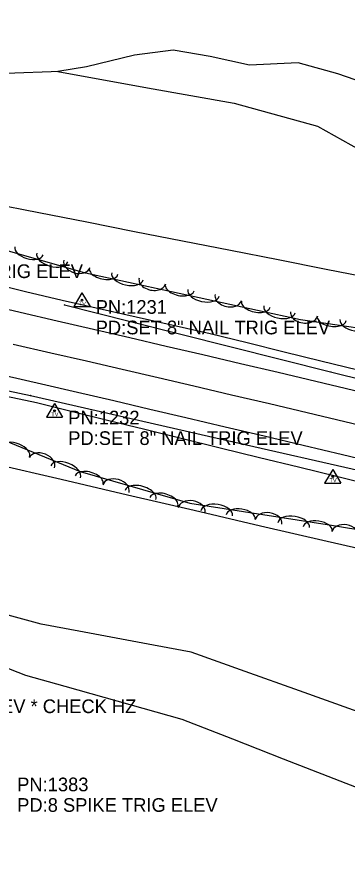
# Model space of a CAD drawing. Extents: x 1441650 to 1491889, y 345904 to 358319.
# Drawn here: x 1469431.5 to 1469552.2, y 348848.8 to 349157 of the extents above; entities that cross this region are included whole.
import ezdxf

# ---------------------------------------------------------------- set-up
doc = ezdxf.new("R2010")
doc.units = 0
for name, color, linetype in [('S_EDGE_PAVEMENT', 7, 'Continuous'), ('S_GUARDRAIL', 7, 'Continuous'), ('S_PAVEMENT_CROWN', 7, 'Continuous'), ('S_RDW_PT_SYM', 7, 'Continuous'), ('S_SECONDARY_CTL', 7, 'Continuous'), ('S_SECONDARY_CTL_ANNOT', 7, 'Continuous'), ('S_SHOULDER', 7, 'Continuous'), ('S_STREAM', 7, 'Continuous'), ('S_TREE', 7, 'Continuous')]:
    doc.layers.add(name, color=color, linetype=linetype)

msp = doc.modelspace()

# ---------------------------------------------------------------- linework, layer by layer
at = {"layer": 'S_EDGE_PAVEMENT'}
for points in [[(1469419.25, 349052.21), (1469432.73, 349049.08), (1469446.22, 349045.94), (1469459.52, 349042.84), (1469472.82, 349039.74), (1469486.12, 349036.64), (1469499.43, 349033.54), (1469513.19, 349030.3), (1469526.96, 349027.07), (1469540.73, 349023.84), (1469554.5, 349020.61), (1469577.8, 349014.94), (1469601.11, 349009.26), (1469613.89, 349006.24), (1469626.66, 349003.22), (1469639.44, 349000.2), (1469652.21, 348997.18), (1469665.34, 348994.03), (1469678.48, 348990.88)], [(1469427.24, 349025.89), (1469440.56, 349022.82), (1469453.74, 349019.77), (1469466.92, 349016.72), (1469480.11, 349013.66), (1469493.29, 349010.61), (1469507.58, 349007.21), (1469521.86, 349003.81), (1469536.14, 349000.41), (1469550.42, 348997.01), (1469572.32, 348991.8), (1469594.21, 348986.6), (1469607.78, 348983.4), (1469621.35, 348980.2), (1469634.91, 348977), (1469648.48, 348973.8), (1469660.76, 348970.87), (1469673.05, 348967.94)]]:
    msp.add_lwpolyline(points, dxfattribs=at)
at = {"layer": 'S_GUARDRAIL'}
for p, q in [((1469448.89, 349051.71), (1469473.04, 349045.66)), ((1469473.04, 349045.66), (1469546.12, 349027.27)), ((1469391.8, 349027.99), (1469436.5, 349018.65)), ((1469546.12, 349027.27), (1469592.4, 349015.58)), ((1469436.5, 349018.65), (1469510.07, 349001.83)), ((1469510.07, 349001.83), (1469585.29, 348984.57))]:
    msp.add_line(p, q, dxfattribs=at)
at = {"layer": 'S_PAVEMENT_CROWN'}
msp.add_lwpolyline([(1469430.22, 349037.42), (1469443.93, 349034.25), (1469457, 349031.21), (1469470.06, 349028.17), (1469483.13, 349025.13), (1469496.2, 349022.09), (1469509.98, 349018.86), (1469523.76, 349015.62), (1469537.55, 349012.39), (1469551.33, 349009.16), (1469574.83, 349003.49), (1469598.33, 348997.83), (1469611.69, 348994.65), (1469625.05, 348991.48), (1469638.41, 348988.3), (1469651.78, 348985.13), (1469675.17, 348979.51)], dxfattribs=at)
at = {"layer": 'S_RDW_PT_SYM'}
for points in [[(1469448.89, 349051.71), (1469448.89, 349051.76), (1469448.89, 349051.71), (1469448.84, 349051.71), (1469448.89, 349051.71), (1469448.89, 349051.66), (1469448.89, 349051.71), (1469448.94, 349051.71)], [(1469473.04, 349045.66), (1469473.04, 349045.71), (1469473.04, 349045.66), (1469472.99, 349045.66), (1469473.04, 349045.66), (1469473.04, 349045.61), (1469473.04, 349045.66), (1469473.09, 349045.66)], [(1469546.12, 349027.27), (1469546.12, 349027.32), (1469546.12, 349027.27), (1469546.07, 349027.27), (1469546.12, 349027.27), (1469546.12, 349027.22), (1469546.12, 349027.27), (1469546.17, 349027.27)], [(1469436.5, 349018.65), (1469436.5, 349018.7), (1469436.5, 349018.65), (1469436.45, 349018.65), (1469436.5, 349018.65), (1469436.5, 349018.6), (1469436.5, 349018.65), (1469436.55, 349018.65)], [(1469510.07, 349001.83), (1469510.07, 349001.88), (1469510.07, 349001.83), (1469510.02, 349001.83), (1469510.07, 349001.83), (1469510.07, 349001.78), (1469510.07, 349001.83), (1469510.12, 349001.83)]]:
    msp.add_lwpolyline(points, dxfattribs=at)
at = {"layer": 'S_SECONDARY_CTL'}
for p, q in [((1469455.33, 349056.06), (1469452.32, 349051.11)), ((1469455.33, 349056.06), (1469458.28, 349051.11)), ((1469452.32, 349051.11), (1469458.28, 349051.11)), ((1469445.32, 349015.63), (1469442.31, 349010.68)), ((1469445.32, 349015.63), (1469448.27, 349010.68)), ((1469442.31, 349010.68), (1469448.27, 349010.68)), ((1469546.9, 348991.55), (1469543.89, 348986.6)), ((1469546.9, 348991.55), (1469549.85, 348986.6)), ((1469543.89, 348986.6), (1469549.85, 348986.6))]:
    msp.add_line(p, q, dxfattribs=at)
for centre, radius in [((1469455.33, 349053.45), 0.311), ((1469455.33, 349053.45), 0.183), ((1469455.33, 349053.45), 0.103), ((1469445.32, 349013.02), 0.311), ((1469445.32, 349013.02), 0.183), ((1469445.32, 349013.02), 0.103), ((1469546.9, 348988.94), 0.311), ((1469546.9, 348988.94), 0.183), ((1469546.9, 348988.94), 0.103)]:
    msp.add_circle(centre, radius, dxfattribs=at)
at = {"layer": 'S_SHOULDER'}
for points in [[(1469421.3, 349059.85), (1469434.71, 349056.63), (1469448.13, 349053.41), (1469461.64, 349050.37), (1469475.16, 349047.34), (1469488.67, 349044.3), (1469502.19, 349041.26), (1469515.66, 349037.93), (1469529.13, 349034.6), (1469542.6, 349031.26), (1469556.07, 349027.93), (1469579.39, 349021.73), (1469602.72, 349015.54), (1469623.48, 349010.2), (1469644.24, 349004.86), (1469643.53, 349002.39)], [(1469425.45, 349018.86), (1469438.7, 349016.01), (1469451.9, 349012.75), (1469465.1, 349009.5), (1469478.3, 349006.25), (1469491.49, 349002.99), (1469505.8, 348999.5), (1469520.1, 348996), (1469534.41, 348992.5), (1469548.71, 348989.01), (1469570.35, 348983.64), (1469591.98, 348978.28), (1469614.26, 348974.05), (1469636.53, 348969.83), (1469637.64, 348971.54)]]:
    msp.add_lwpolyline(points, dxfattribs=at)
at = {"layer": 'S_STREAM'}
for points in [[(1469447.37, 349137.02), (1469407.58, 349135.54), (1469388.05, 349139.84), (1469349.47, 349149.72), (1469327.22, 349154.83), (1469309.85, 349156.92), (1469298.93, 349156.96)], [(1469601.64, 349139.11), (1469630.61, 349123.99), (1469637.38, 349116.26), (1469632.79, 349114.35), (1469620.28, 349117.1), (1469603.73, 349121.73), (1469579.6, 349127.05), (1469567.36, 349129.74), (1469548.82, 349136.16), (1469534.23, 349140.12), (1469516.45, 349139.32), (1469502.1, 349142.43), (1469488.63, 349144.79), (1469474.56, 349142.99), (1469457, 349138.68), (1469446.51, 349137), (1469479.31, 349130.97), (1469510.94, 349125.48), (1469541.37, 349117.06), (1469562.66, 349105.03), (1469588.91, 349093.05), (1469629.42, 349075.01), (1469666.05, 349061.18), (1469685.57, 349054.77)], [(1469692.44, 348860.24), (1469678.8, 348862.98), (1469665.15, 348865.73), (1469651.51, 348868.47), (1469637.87, 348871.22), (1469621.98, 348877.54), (1469606.09, 348883.86), (1469590.21, 348890.17), (1469574.32, 348896.49), (1469554.52, 348903.56), (1469534.73, 348910.63), (1469514.93, 348917.7), (1469495.14, 348924.78), (1469481.47, 348927.33), (1469467.8, 348929.88), (1469454.13, 348932.44), (1469440.46, 348934.99), (1469421.54, 348940.2), (1469402.62, 348945.41), (1469383.7, 348950.62), (1469364.78, 348955.83)], [(1469706.8, 348827.09), (1469688.69, 348833.19), (1469670.58, 348839.29), (1469652.47, 348845.39), (1469634.36, 348851.49), (1469617.26, 348856.44), (1469600.15, 348861.39), (1469583.05, 348866.33), (1469565.94, 348871.28), (1469547.43, 348878.51), (1469528.91, 348885.75), (1469510.39, 348892.98), (1469491.87, 348900.21), (1469477.62, 348904.24), (1469463.38, 348908.27), (1469449.13, 348912.3), (1469434.88, 348916.34), (1469416.64, 348923.4), (1469398.4, 348930.45), (1469380.16, 348937.51), (1469361.92, 348944.57)]]:
    msp.add_lwpolyline(points, dxfattribs=at)
at = {"layer": 'S_TREE'}
for points in [[(1469920.28, 348983.98), (1469894.25, 348972.35), (1469872.15, 348968.55), (1469838.27, 348976.38), (1469815.01, 348988.67), (1469787.15, 348997.61), (1469766.76, 349001.75), (1469734.63, 348992.88), (1469713.52, 349000.4), (1469695.67, 349022.68), (1469664.89, 349043.91), (1469637.74, 349047.02), (1469609.33, 349038.21), (1469573.75, 349040.67), (1469535.08, 349046.27), (1469456.66, 349063.31), (1469365.09, 349089.55), (1469288.22, 349106.09), (1469177.54, 349130.46)], [(1469422.08, 349088.92), (1469439.57, 349085.48), (1469457.06, 349082.03), (1469474.55, 349078.58), (1469492.04, 349075.14), (1469509.53, 349071.69), (1469527.02, 349068.24), (1469544.52, 349064.8), (1469562.01, 349061.35), (1469579.5, 349057.91), (1469596.99, 349054.46), (1469614.48, 349051.01), (1469631.97, 349047.57), (1469649.46, 349044.12), (1469666.95, 349040.67), (1469684.44, 349037.23), (1469701.93, 349033.78), (1469719.43, 349030.33), (1469736.92, 349026.89), (1469754.41, 349023.44)], [(1469422.08, 349088.92), (1469439.57, 349085.48), (1469457.06, 349082.03), (1469474.55, 349078.58), (1469492.04, 349075.14), (1469509.53, 349071.69), (1469527.02, 349068.24), (1469544.52, 349064.8), (1469562.01, 349061.35), (1469579.5, 349057.91), (1469596.99, 349054.46), (1469614.48, 349051.01), (1469631.97, 349047.57), (1469649.46, 349044.12), (1469666.95, 349040.67), (1469684.44, 349037.23), (1469701.93, 349033.78), (1469719.43, 349030.33), (1469736.92, 349026.89), (1469754.41, 349023.44)], [(1469243.71, 349044.24), (1469349.73, 349020.88), (1469418.15, 349005.79), (1469454.66, 348990.86), (1469494.72, 348979.25), (1469546.41, 348971.22), (1469603.87, 348961.7), (1469659.31, 348946.57), (1469705.66, 348935.86), (1469750.92, 348926.02), (1469794.43, 348920.88), (1469832.76, 348912.43), (1469851.27, 348882.95), (1469845.8, 348858.11), (1469809.87, 348796.61)], [(1469423.39, 348993.63), (1469447.67, 348987.98), (1469471.96, 348982.32), (1469496.25, 348976.67), (1469520.53, 348971.02), (1469544.82, 348965.36), (1469557.14, 348962.53), (1469569.46, 348959.7), (1469581.78, 348956.87), (1469594.1, 348954.04), (1469606.42, 348951.21), (1469618.74, 348948.37), (1469631.06, 348945.54), (1469643.38, 348942.71), (1469655.7, 348939.88), (1469668.02, 348937.05), (1469680.34, 348934.21), (1469692.66, 348931.38), (1469704.99, 348928.55), (1469717.31, 348925.72), (1469729.63, 348922.89), (1469741.95, 348920.06)], [(1469423.39, 348993.63), (1469447.67, 348987.98), (1469471.96, 348982.32), (1469496.25, 348976.67), (1469520.53, 348971.02), (1469544.82, 348965.36), (1469557.14, 348962.53), (1469569.46, 348959.7), (1469581.78, 348956.87), (1469594.1, 348954.04), (1469606.42, 348951.2), (1469618.74, 348948.37), (1469631.06, 348945.54), (1469643.38, 348942.71), (1469655.7, 348939.88), (1469668.02, 348937.05), (1469680.35, 348934.21), (1469692.67, 348931.38), (1469704.99, 348928.55), (1469717.31, 348925.72), (1469729.63, 348922.89), (1469741.95, 348920.05)]]:
    msp.add_lwpolyline(points, dxfattribs=at)
for centre, major_axis, ratio, start_param, end_param in [((1469435.95, 349071.45), (5.14, -1.47), 0.540698, 3.141593, 6.283185), ((1469444.47, 349069.01), (5.64, -1.62), 0.550078, 3.141593, 6.283185), ((1469453.45, 349066.71), (4.76, -1.36), 0.685309, 3.141593, 6.283185), ((1469463.24, 349064.05), (5.22, -1.14), 0.540725, 3.141612, 6.283205), ((1469471.91, 349062.17), (5.73, -1.25), 0.550105, 3.141613, 6.283205), ((1469481.01, 349060.46), (4.84, -1.05), 0.685343, 3.141625, 6.283218), ((1469491.02, 349058.01), (5.22, -1.14), 0.540725, 3.141612, 6.283205), ((1469499.68, 349056.13), (5.73, -1.25), 0.550105, 3.141613, 6.283205), ((1469508.79, 349054.42), (4.84, -1.05), 0.685343, 3.141625, 6.283218), ((1469518.8, 349051.98), (5.22, -1.14), 0.540725, 3.141612, 6.283205), ((1469527.46, 349050.09), (5.73, -1.25), 0.550105, 3.141613, 6.283205), ((1469536.41, 349048.48), (4.9, -0.71), 0.685474, 3.141673, 6.283266), ((1469546.57, 349046.75), (5.29, -0.77), 0.540828, 3.14164, 6.283233), ((1469555.34, 349045.48), (5.81, -0.84), 0.55021, 3.141642, 6.283234), ((1469431.25, 348998.14), (-4.95, 2.02), 0.540696, 3.141593, 6.283185), ((1469440.69, 348994), (-4.59, 1.88), 0.685307, 3.141593, 6.283185), ((1469449.36, 348990.74), (-5.43, 2.22), 0.550077, 3.141593, 6.283185), ((1469457.91, 348987.71), (-5.13, 1.49), 0.540712, 3.141569, 6.283162), ((1469467.74, 348984.59), (-4.76, 1.38), 0.685327, 3.141553, 6.283145), ((1469476.7, 348982.26), (-5.64, 1.63), 0.550093, 3.141568, 6.283161), ((1469485.22, 348979.79), (-5.13, 1.49), 0.540712, 3.141569, 6.283162), ((1469495.36, 348976.74), (-4.9, 0.76), 0.685303, 3.141593, 6.283185), ((1469504.55, 348975.57), (-5.8, 0.9), 0.550074, 3.141593, 6.283185), ((1469513.32, 348974.21), (-5.28, 0.82), 0.540694, 3.141593, 6.283185), ((1469523.46, 348972.37), (-4.9, 0.76), 0.685303, 3.141593, 6.283185), ((1469532.64, 348971.21), (-5.8, 0.9), 0.550074, 3.141593, 6.283185), ((1469541.41, 348969.85), (-5.28, 0.82), 0.540694, 3.141593, 6.283185), ((1469551.51, 348967.96), (-4.89, 0.81), 0.685304, 3.141593, 6.283185)]:
    msp.add_ellipse(centre, major_axis=major_axis, ratio=ratio, start_param=start_param, end_param=end_param, dxfattribs=at)

# ---------------------------------------------------------------- texts
at = {"layer": 'S_SECONDARY_CTL'}
for p in [(1469454.13, 349051.44), (1469444.12, 349011.01), (1469545.7, 348986.93)]:
    msp.add_text('TV', height=1.5, rotation=360, dxfattribs=at).set_placement(p)
at = {"layer": 'S_SECONDARY_CTL_ANNOT'}
for s, p in [('PD:SET 8" NAIL TRIG ELEV', (1469370.07, 349061.52)), ('PN:1231', (1469460.33, 349048.45)), ('PD:SET 8" NAIL TRIG ELEV', (1469460.33, 349040.95)), ('PN:1232', (1469450.32, 349008.02)), ('PD:SET 8" NAIL TRIG ELEV', (1469450.32, 349000.52)), ('PD:8 SPIKE TRIG ELEV * CHECK HZ', (1469361.49, 348902.54)), ('PN:1383', (1469431.67, 348873.97)), ('PD:8 SPIKE TRIG ELEV', (1469431.67, 348866.47))]:
    msp.add_text(s, height=5, dxfattribs=at).set_placement(p)

doc.saveas('drawing.dxf')
